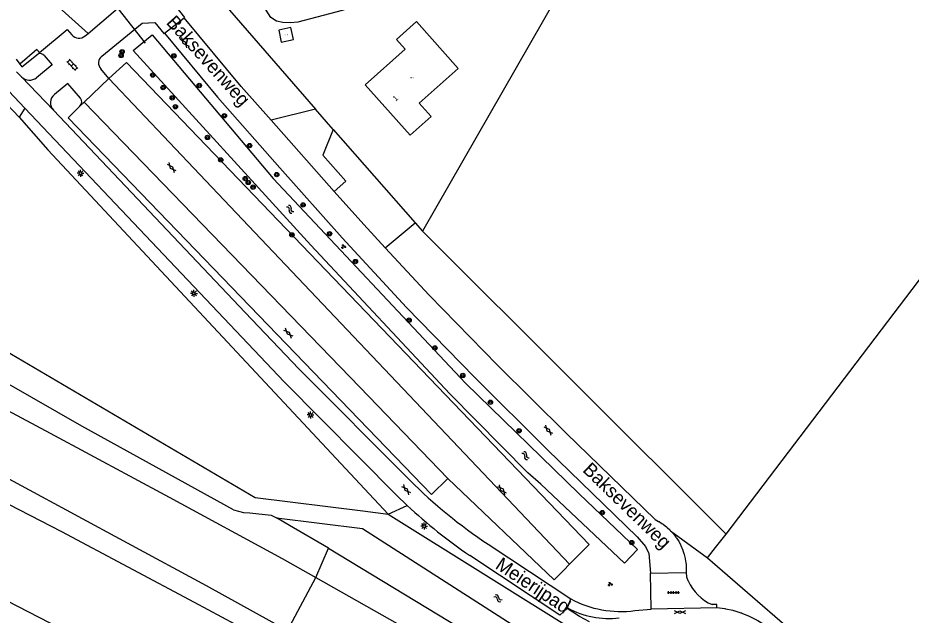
# Model space of a CAD drawing. Extents: x 135990 to 139000, y 393500 to 396000.
# Drawn here: x 137733.8 to 137897.9, y 395699 to 395808.7 of the extents above; entities that cross this region are included whole.
import ezdxf

# ---------------------------------------------------------------- set-up
doc = ezdxf.new("R2010")
doc.units = 0
for name, color, linetype in [('gg-anno-huisnummerreeks BGT', 7, 'Continuous'), ('gg-anno-openbare ruimte label', 7, 'Continuous'), ('gg-knt-verharding', 7, 'Continuous'), ('gg-knt-verharding nz', 7, 'Continuous'), ('gg-kntw-bovenkant insteek waterloop', 7, 'Continuous'), ('gg-kwrk-duiker nz buis', 7, 'Continuous'), ('gt-grn-bladgrens', 7, 'Continuous'), ('gt-grn-groengrens', 7, 'Continuous'), ('gt-grn-weggrens', 7, 'Continuous'), ('gt-symb-boom', 7, 'Continuous'), ('gt-symb-gesloten verharding', 7, 'Continuous'), ('gt-symb-groenvak', 7, 'Continuous'), ('gt-symb-klinker verharding', 7, 'Continuous'), ('gt-symb-lichtmast', 7, 'Continuous'), ('gt-symb-tegel verharding', 7, 'Continuous'), ('gt-symb-watersymbool', 7, 'Continuous'), ('gx-grn-maaiveld', 7, 'Continuous'), ('kenmerkpunt-x pandkandidaat', 7, 'Continuous')]:
    doc.layers.add(name, color=color, linetype=linetype)

# ---------------------------------------------------------------- blocks, each defined once
blk = doc.blocks.new('gt0-TEG1')
at = {"layer": 'gt-symb-tegel verharding'}
for p, q in [((-1.12, 0), (1.12, 0)), ((-0.9, -0.25), (-0.9, 0.25)), ((-0.45, -0.25), (-0.45, 0.25)), ((0, -0.25), (0, 0.25)), ((0.45, -0.25), (0.45, 0.25)), ((0.9, -0.25), (0.9, 0.25))]:
    blk.add_line(p, q, dxfattribs=at)
blk = doc.blocks.new('gt0-GESVH1')
at = {"layer": 'gt-symb-gesloten verharding'}
for p, q in [((-0.99, -0.26), (0.01, 0.24)), ((0.01, -0.26), (-0.99, 0.24)), ((0.01, 0.24), (1.01, -0.26)), ((1.01, 0.24), (0.01, -0.26))]:
    blk.add_line(p, q, dxfattribs=at)
blk = doc.blocks.new('gt0-BOOM')
at = {"layer": 'gt-symb-boom'}
for radius in [0.4, 0.2]:
    blk.add_circle((0, 0), radius, dxfattribs=at)
blk = doc.blocks.new('gt0-KL1')
at = {"layer": 'gt-symb-klinker verharding'}
for p, q in [((-1.15, 0.3), (1.15, 0.3)), ((-1, -0.3), (-1, 0.3)), ((-0.5, 0.3), (-0.5, 0.45)), ((0, -0.3), (0, 0.3)), ((0.5, 0.3), (0.5, 0.45)), ((1, -0.3), (1, 0.3)), ((-1.15, -0.3), (1.15, -0.3)), ((-0.5, -0.45), (-0.5, -0.3)), ((0.5, -0.45), (0.5, -0.3))]:
    blk.add_line(p, q, dxfattribs=at)
blk = doc.blocks.new('gt0-LMAST')
at = {"layer": 'gt-symb-lichtmast'}
for p, q in [((-0.18, 0.17), (-0.45, 0.44)), ((-0.01, 0.25), (-0.01, 0.62)), ((0.17, 0.17), (0.44, 0.44)), ((-0.26, 0), (-0.63, 0)), ((-0.18, -0.18), (-0.45, -0.45)), ((-0.01, -0.25), (-0.01, -0.63)), ((0.44, -0.45), (0.17, -0.18)), ((0.24, 0), (0.62, 0))]:
    blk.add_line(p, q, dxfattribs=at)
blk.add_circle((-0.01, 0), 0.25, dxfattribs=at)
blk = doc.blocks.new('gt0-WA')
at = {"layer": 'gt-symb-watersymbool'}
for centre, start, end in [((-0.32, 0.02), 28.0725, 151.9275), ((0.43, 0.42), 208.0725, 331.9275), ((-0.32, -0.43), 28.0725, 151.9275), ((0.43, -0.03), 208.0725, 331.9275)]:
    blk.add_arc(centre, 0.425, start, end, dxfattribs=at)
blk = doc.blocks.new('gt0-GRVAK')
at = {"layer": 'gt-symb-groenvak'}
for p, q in [((-0.11, 0.19), (-0.23, 0.24)), ((-0.18, 0.15), (0.09, 0.15)), ((-0.09, 0.21), (-0.16, 0.32)), ((-0.05, 0.21), (-0.05, 0.39)), ((0, 0.21), (0.06, 0.32)), ((0.01, 0.19), (0.13, 0.24)), ((0.26, -0.05), (0.2, 0.06)), ((0.3, -0.05), (0.3, 0.13)), ((0.35, -0.05), (0.41, 0.06)), ((-0.25, -0.23), (-0.36, -0.18)), ((-0.32, -0.26), (-0.05, -0.26)), ((-0.23, -0.21), (-0.29, -0.09)), ((-0.18, -0.2), (-0.18, -0.02)), ((-0.14, -0.21), (-0.07, -0.09)), ((-0.12, -0.23), (0, -0.18)), ((0.24, -0.07), (0.12, -0.02)), ((0.17, -0.11), (0.44, -0.11)), ((0.37, -0.07), (0.49, -0.02))]:
    blk.add_line(p, q, dxfattribs=at)

msp = doc.modelspace()

# ---------------------------------------------------------------- linework, layer by layer
at = {"layer": 'gg-knt-verharding'}
for p, q in [((137760.76, 395805.938), (137764.359, 395808.722)), ((137746.175, 395805.417), (137746.721, 395805.88)), ((137737.543, 395802.131), (137737.796, 395802.344)), ((137734.498, 395797.9), (137733.612, 395798.844)), ((137750.568, 395797.572), (137749.062, 395799.354)), ((137740.369, 395791.762), (137734.498, 395797.9)), ((137750.568, 395797.572), (137746.009, 395793.256)), ((137746.009, 395793.256), (137745.242, 395792.529)), ((137812.847, 395724.148), (137832.386, 395705.526)), ((137820.24, 395712.059), (137835.398, 395702.049)), ((137838.78, 395712.044), (137835.206, 395708.384)), ((137833.414, 395699.045), (137816.87, 395709.981)), ((137850.081, 395706.722), (137856.623, 395706.86)), ((137850.173, 395700.137), (137850.081, 395706.722)), ((137847.199, 395699.887), (137850.173, 395700.137)), ((137862.27, 395700.365), (137850.173, 395700.137))]:
    msp.add_line(p, q, dxfattribs=at)
for points in [[(137702.666, 395826.565), (137725.342, 395802.51), (137735.141, 395792.166)], [(137746.721, 395805.88), (137753.844, 395811.92), (137754.002, 395813.955), (137751.647, 395817.009), (137751.706, 395817.057)], [(137749.27, 395801.717), (137756.687, 395807.756), (137758.974, 395807.913), (137760.651, 395805.85), (137760.76, 395805.938)], [(137737.796, 395802.344), (137742.876, 395806.622), (137743.739, 395805.623)], [(137760.76, 395805.938), (137770.51, 395794.185), (137781.989, 395781.183), (137793.44, 395768.321), (137805.211, 395755.552), (137817.725, 395742.741), (137831.127, 395729.426), (137847.63, 395713.407), (137849.114, 395711.62), (137849.766, 395710.344), (137850.081, 395706.722)], [(137738.689, 395801.808), (137740.128, 395800.102), (137737.249, 395797.747)], [(137750.568, 395797.572), (137753.768, 395800.532), (137838.78, 395712.044)], [(137745.312, 395793.977), (137742.993, 395796.699), (137740.542, 395794.666)], [(137735.141, 395792.166), (137782.766, 395741.893), (137803.387, 395721.063), (137805.375, 395719.164)], [(137740.369, 395791.762), (137775.608, 395754.634), (137785.466, 395744.303), (137805.871, 395723.811)], [(137745.242, 395792.529), (137743.052, 395790.404), (137809.83, 395721.189), (137812.847, 395724.148)], [(137835.206, 395708.384), (137834.087, 395707.238), (137832.386, 395705.526)]]:
    msp.add_lwpolyline(points, dxfattribs=at)
for centre, radius, start, end in [((137745.062, 395806.764), 1.747, 220.77105, 309.56153), ((137737.875, 395801.116), 1.068, 40.39333, 108.1257), ((137750.339, 395800.432), 1.671, 129.75257, 220.18659), ((137735.958, 395799.337), 2.048, 224.55118, 309.08223), ((137741.825, 395793.132), 1.999, 129.90621, 223.27529), ((137744.493, 395793.291), 1.069, 314.51717, 39.9475), ((137870.471, 395788.137), 91.165, 224.87787, 236.5646), ((137872.531, 395791.442), 98.661, 227.1037, 235.65575), ((137844.572, 395718.835), 19.129, 241.34242, 277.89412)]:
    msp.add_arc(centre, radius, start, end, dxfattribs=at)
at = {"layer": 'gg-knt-verharding nz'}
msp.add_line((137834.748, 395700.273), (137834.81, 395700.379), dxfattribs=at)
for points in [[(137750.568, 395797.572), (137772.846, 395774.076), (137835.206, 395708.384)], [(137812.847, 395724.148), (137796.67, 395740.893), (137746.009, 395793.256)], [(137838.824, 395697.835), (137837.031, 395698.817), (137834.748, 395700.273)]]:
    msp.add_lwpolyline(points, dxfattribs=at)
msp.add_arc((137842.357, 395713.968), 15.544, 240.95444, 277.27004, dxfattribs=at)
at = {"layer": 'gg-kntw-bovenkant insteek waterloop'}
msp.add_line((137801.877, 395717.574), (137837.276, 395695.457), dxfattribs=at)
for points in [[(137565.62, 395846.96), (137681.56, 395777.371), (137724.28, 395751.86), (137777.44, 395720.652)], [(137829.93, 395723.071), (137827.51, 395725.181), (137813.19, 395739.68), (137787.628, 395766.973), (137754.99, 395802.742), (137758.51, 395805.61), (137780.74, 395779.231), (137816.06, 395741.631), (137836.95, 395721.321), (137847.644, 395711.102), (137845.259, 395708.61), (137829.93, 395723.071)], [(137777.44, 395720.652), (137797.191, 395718.191), (137801.877, 395717.574)], [(137773.478, 395718.377), (137775.277, 395717.868), (137776.427, 395717.84), (137780.376, 395717.398), (137781.322, 395716.94)], [(137781.322, 395716.94), (137797.15, 395714.967), (137831.837, 395692.711)]]:
    msp.add_lwpolyline(points, dxfattribs=at)
at = {"layer": 'gg-kwrk-duiker nz buis'}
msp.add_line((137749.74, 395813.621), (137757.24, 395804.092), dxfattribs=at)
at = {"layer": 'gt-grn-bladgrens'}
msp.add_lwpolyline([(137782.237, 395804.291), (137784.483, 395804.788), (137784.005, 395806.947), (137781.759, 395806.45), (137782.237, 395804.291)], dxfattribs=at)
at = {"layer": 'gt-grn-groengrens'}
for p, q in [((137733.527, 395801.136), (137734.186, 395800.204)), ((137735.141, 395792.166), (137734.076, 395790.503)), ((137801.877, 395717.574), (137805.375, 395719.164))]:
    msp.add_line(p, q, dxfattribs=at)
for points in [[(137714.481, 395842.233), (137714.781, 395841.785), (137719.498, 395832.053), (137725.17, 395825.684), (137731.917, 395819.185), (137746.721, 395805.88)], [(137692.27, 395835.254), (137700.12, 395826.542), (137713.615, 395811.996), (137734.076, 395790.503)], [(137737.796, 395802.344), (137737.343, 395802.901), (137734.186, 395800.204)], [(137734.186, 395800.204), (137734.593, 395799.76), (137737.543, 395802.131)], [(137734.076, 395790.503), (137734.056, 395790.472), (137739.347, 395784.488), (137801.877, 395717.574)]]:
    msp.add_lwpolyline(points, dxfattribs=at)
at = {"layer": 'gt-grn-weggrens'}
for p, q in [((137834.81, 395700.379), (137835.398, 395702.049)), ((137834.748, 395700.273), (137833.414, 395699.045))]:
    msp.add_line(p, q, dxfattribs=at)
at = {"layer": 'gx-grn-maaiveld'}
for p, q in [((137835.778, 395817.705), (137808.181, 395769.569)), ((137766.816, 395816.995), (137788.491, 395791.971)), ((137788.491, 395791.971), (137780.367, 395789.928)), ((137791.738, 395788.229), (137788.491, 395791.971)), ((137791.974, 395776.853), (137780.367, 395789.928)), ((137791.738, 395788.229), (137806.817, 395771.116)), ((137801.312, 395766.524), (137806.817, 395771.116)), ((137806.817, 395771.116), (137808.181, 395769.569)), ((137808.181, 395769.569), (137863.948, 395713.905)), ((137853.759, 395714.545), (137860.549, 395709.575)), ((137788.572, 395705.984), (137790.921, 395711.324)), ((137856.623, 395706.86), (137856.655, 395706.065)), ((137783.345, 395696.22), (137788.572, 395705.984))]:
    msp.add_line(p, q, dxfattribs=at)
for points in [[(137439.841, 395866.195), (137457.151, 395858.547), (137485.561, 395845.808), (137508.524, 395835.405), (137532.645, 395824.194), (137554.912, 395813.614), (137579.478, 395801.897), (137604.173, 395789.768), (137622.609, 395780.691), (137639.819, 395772.187), (137661.539, 395761.109), (137687.701, 395747.484), (137714.502, 395733.596), (137734.438, 395722.882), (137753.918, 395712.297), (137768.442, 395704.478), (137783.345, 395696.22)], [(137818.334, 395843.595), (137819.647, 395841.554), (137819.431, 395838.8), (137814.232, 395831.512), (137799.095, 395812.181), (137793.42, 395810.081), (137785.262, 395807.958), (137783.876, 395807.809), (137782.491, 395807.878), (137781.35, 395808.152), (137780.285, 395808.824), (137772.572, 395820.985)], [(137863.948, 395713.905), (137899.301, 395760.371), (137924.12, 395794.267), (137953.519, 395833.994), (137963.18, 395831.495), (137977.172, 395826.873), (137998.854, 395819.751), (138022.52, 395810.882), (138049.564, 395801.347)], [(137762.166, 395811.653), (137764.465, 395808.808), (137764.359, 395808.722)], [(137780.367, 395789.928), (137774.886, 395796.101), (137764.359, 395808.722)], [(137809.769, 395790.612), (137805.921, 395787.176), (137797.643, 395796.442), (137804.978, 395802.995), (137803.382, 395804.785), (137807.095, 395808.097), (137814.749, 395799.455), (137807.558, 395793.088), (137809.769, 395790.612)], [(137594.58, 395807.024), (137603.306, 395802.751), (137619.153, 395794.906), (137631.74, 395788.575), (137649.411, 395779.625), (137671.255, 395768.541), (137699.214, 395754.005), (137716.925, 395744.625), (137739.78, 395732.484), (137761.604, 395720.694), (137782.421, 395709.43), (137788.572, 395705.984)], [(137773.478, 395718.377), (137745.589, 395733.747), (137722.97, 395746.641), (137679.02, 395773.181), (137629.084, 395803.757)], [(137791.738, 395788.229), (137789.843, 395783.543), (137794.101, 395778.741), (137791.974, 395776.853)], [(137781.335, 395693.26), (137766.277, 395701.342), (137741.895, 395714.322), (137724.37, 395723.36), (137704.257, 395733.348), (137683.829, 395743.049), (137665.068, 395751.842), (137649.262, 395758.853), (137633.564, 395765.572), (137622.505, 395770.034), (137611.075, 395774.68), (137595.81, 395780.446)], [(137774.028, 395679.056), (137745.567, 395694.549), (137724.024, 395705.665), (137698.625, 395718.098), (137672.692, 395730.299), (137651.219, 395739.236), (137631.351, 395746.936), (137617.382, 395752.071), (137597.015, 395759.438), (137582.811, 395764.031), (137567.071, 395768.663), (137554.542, 395771.703), (137541.1, 395774.328), (137528.577, 395776.155), (137515.048, 395777.373), (137504.691, 395777.815), (137496.106, 395777.968), (137485.619, 395777.876), (137477.096, 395777.664), (137456.355, 395776.633), (137433.674, 395775.179), (137404.342, 395773.358), (137392.675, 395772.942)], [(137791.974, 395776.853), (137797.38, 395770.763), (137801.312, 395766.524)], [(137801.312, 395766.524), (137809.404, 395757.799), (137821.946, 395744.949), (137834.568, 395732.452), (137850.896, 395716.618)], [(137790.921, 395711.324), (137790.92, 395711.324), (137783.769, 395715.51), (137781.322, 395716.94)], [(137850.896, 395716.618), (137851.559, 395716.263), (137851.651, 395716.213), (137851.775, 395716.132), (137852.256, 395715.819), (137852.369, 395715.745), (137852.425, 395715.701), (137853.025, 395715.234), (137853.045, 395715.219), (137853.122, 395715.148), (137853.6, 395714.706), (137853.674, 395714.638), (137853.759, 395714.545)], [(137853.759, 395714.545), (137854.156, 395714.111), (137854.253, 395714.006), (137854.289, 395713.96), (137854.746, 395713.367), (137854.776, 395713.328), (137854.855, 395713.206), (137855.24, 395712.608), (137855.59, 395711.95), (137855.642, 395711.852), (137855.656, 395711.82), (137855.956, 395711.118), (137855.979, 395711.064), (137856.022, 395710.936), (137856.211, 395710.366), (137856.249, 395710.251), (137856.272, 395710.156), (137856.436, 395709.471), (137856.449, 395709.418), (137856.451, 395709.406), (137856.569, 395708.635), (137856.579, 395708.571), (137856.587, 395708.447), (137856.628, 395707.848), (137856.637, 395707.717), (137856.636, 395707.626), (137856.623, 395706.86)], [(137860.549, 395709.575), (137862.027, 395711.457), (137863.948, 395713.905)], [(137790.921, 395711.324), (137824.957, 395690.684), (137855.194, 395672.553), (137881.463, 395656.601)], [(137860.549, 395709.575), (137883.004, 395690.085), (137897.4, 395677.59), (137906.238, 395669.919), (137914.338, 395663.465), (137923.807, 395655.921), (137935.028, 395647.156), (137945.757, 395639.065), (137955.585, 395632.341)], [(137788.572, 395705.984), (137805.336, 395696.47), (137823.876, 395685.868), (137840.257, 395676.348), (137859.459, 395664.898), (137876.349, 395654.82), (137891.436, 395645.719), (137907.473, 395636.054), (137918.672, 395629.338), (137930.295, 395622.336), (137945.905, 395612.907), (137960.374, 395604.26), (137981.456, 395591.602), (137999.173, 395581), (138020.411, 395568.223), (138036.252, 395558.68), (138048.121, 395551.573), (138067.308, 395540.031), (138080.577, 395532.107), (138092.768, 395524.677), (138112.337, 395513.045), (138119.108, 395508.952)], [(137856.655, 395706.065), (137856.923, 395705.415), (137856.957, 395705.331), (137857.026, 395705.198), (137857.143, 395704.974)], [(137857.143, 395704.974), (137857.258, 395704.754), (137857.324, 395704.627), (137857.752, 395703.959), (137858.239, 395703.331), (137858.779, 395702.75), (137859.369, 395702.219), (137860.005, 395701.743), (137860.68, 395701.326), (137861.39, 395700.971)], [(137862.27, 395700.365), (137862.252, 395700.984), (137861.39, 395700.971)], [(137873.368, 395695.217), (137872.281, 395696.218), (137872.22, 395696.275), (137872.192, 395696.297), (137871.077, 395697.155), (137870.983, 395697.227), (137870.926, 395697.264), (137869.768, 395698.001), (137869.666, 395698.066), (137869.587, 395698.107), (137868.28, 395698.785), (137866.928, 395699.341), (137866.836, 395699.379), (137866.716, 395699.416), (137865.407, 395699.823), (137865.345, 395699.842), (137865.234, 395699.866), (137863.856, 395700.164), (137863.819, 395700.172), (137863.731, 395700.183), (137862.27, 395700.365)]]:
    msp.add_lwpolyline(points, dxfattribs=at)

# ---------------------------------------------------------------- block references
at = {"layer": 'gt-symb-boom'}
for p in [(137752.994, 395802.518), (137752.803, 395801.83), (137762.504, 395801.755), (137758.618, 395798.235), (137767.156, 395796.313), (137760.502, 395795.927), (137762.198, 395794.041), (137762.775, 395792.403), (137771.772, 395790.759), (137768.669, 395786.769), (137776.415, 395785.278), (137771.1, 395782.654), (137781.387, 395779.948), (137775.597, 395779.226), (137776.163, 395778.503), (137777.041, 395777.642), (137786.239, 395774.377), (137784.183, 395768.884), (137791.09, 395769.095), (137795.851, 395763.987), (137805.701, 395753.222), (137810.444, 395748.107), (137815.581, 395743.057), (137820.661, 395738.147), (137825.908, 395732.909), (137841.193, 395717.876), (137846.627, 395712.374)]:
    msp.add_blockref('gt0-BOOM', p, dxfattribs=at)
at = {"layer": 'gt-symb-gesloten verharding'}
for p, rotation in [((137764.401, 395804.203), -52.2707301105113), ((137762.079, 395781.218), 130.01095771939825), ((137783.526, 395750.819), 134.02760489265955), ((137831.281, 395732.999), 130.01095772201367), ((137805.174, 395722.072), 130.01095771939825), ((137822.78, 395722.061), 130.01095771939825)]:
    msp.add_blockref('gt0-GESVH1', p, dxfattribs=dict(at, rotation=rotation))
msp.add_blockref('gt0-GESVH1', (137855.452, 395699.609), dxfattribs=at)
at = {"layer": 'gt-symb-groenvak'}
for p in [(137793.654, 395766.722), (137842.643, 395704.732)]:
    msp.add_blockref('gt0-GRVAK', p, dxfattribs=at)
at = {"layer": 'gt-symb-klinker verharding', "rotation": -46.986106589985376}
msp.add_blockref('gt0-KL1', (137743.852, 395800.088), dxfattribs=at)
at = {"layer": 'gt-symb-lichtmast'}
for p in [(137745.356, 395780.199), (137766.186, 395758.143), (137787.616, 395735.803), (137808.474, 395715.406)]:
    msp.add_blockref('gt0-LMAST', p, dxfattribs=at)
at = {"layer": 'gt-symb-tegel verharding'}
msp.add_blockref('gt0-TEG1', (137854.297, 395703.226), dxfattribs=at)
at = {"layer": 'gt-symb-watersymbool'}
for p, rotation in [((137783.827, 395773.6), -47.91906958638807), ((137827.075, 395728.358), -46.90510202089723), ((137821.994, 395702.159), -30.66892664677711)]:
    msp.add_blockref('gt0-WA', p, dxfattribs=dict(at, rotation=rotation))

# ---------------------------------------------------------------- texts
at = {"layer": 'gg-anno-huisnummerreeks BGT'}
msp.add_text('1', height=1, rotation=41.8, dxfattribs=at).set_placement((137803.245, 395793.341))
at = {"layer": 'gg-anno-openbare ruimte label'}
for s, rotation, p in [('Baksevenweg', 311.9, (137760.963, 395807.782)), ('Baksevenweg', 315.8, (137837.444, 395725.535)), ('Meierijpad', 326.5, (137821.381, 395707.738))]:
    msp.add_text(s, height=2.5, rotation=rotation, dxfattribs=at).set_placement(p)
at = {"layer": 'kenmerkpunt-x pandkandidaat'}
for p in [(137782.75, 395805.519), (137805.871, 395797.603)]:
    msp.add_text('PNDK', height=0.2, dxfattribs=at).set_placement(p)

doc.saveas('drawing.dxf')
